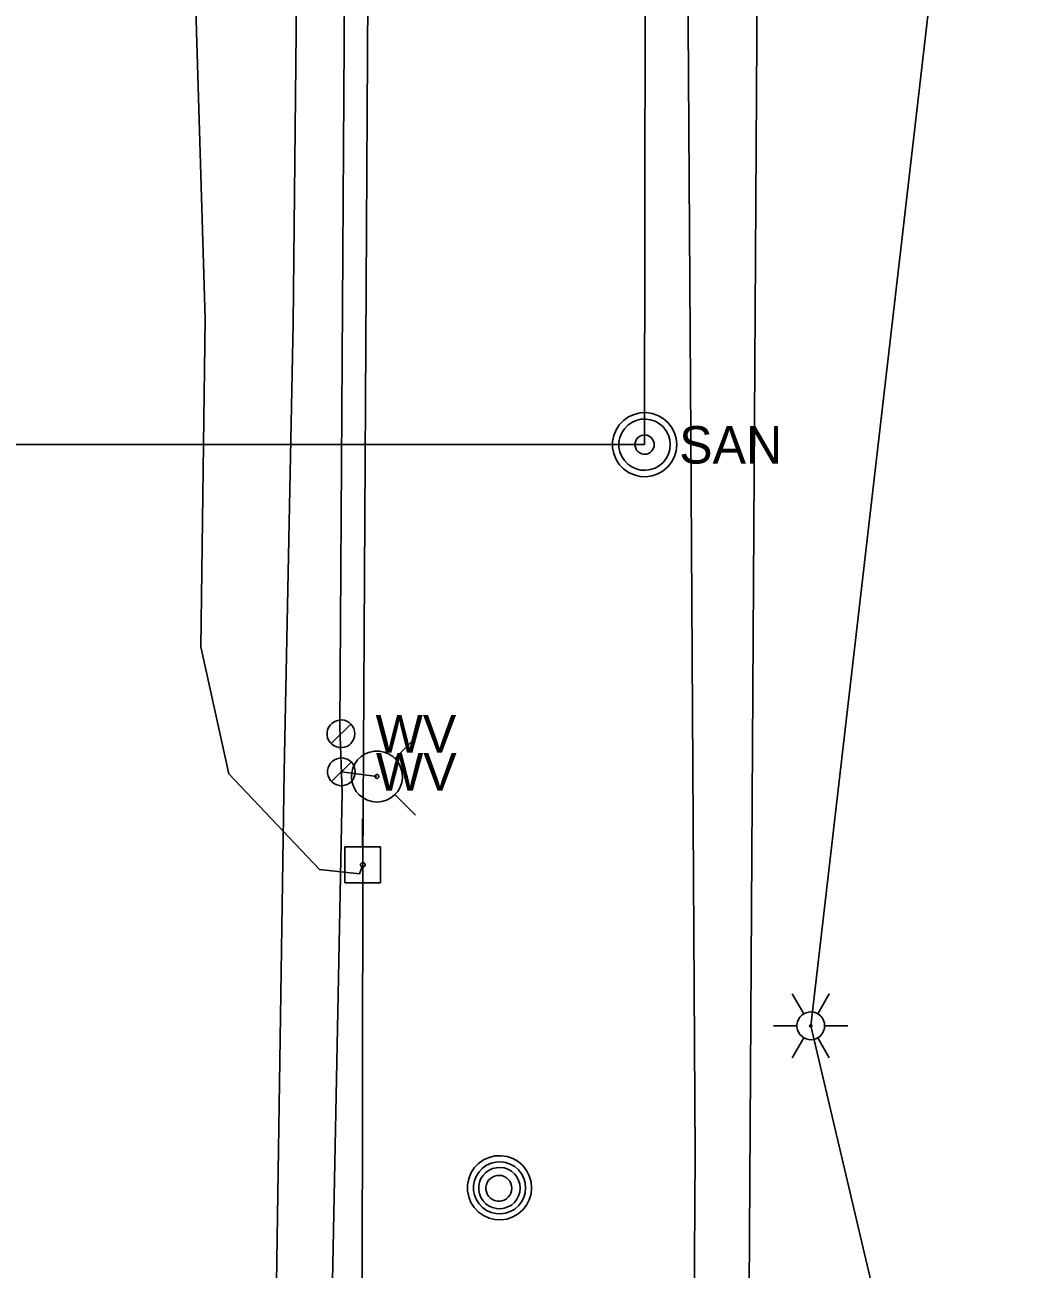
# Model space of a CAD drawing. Extents: x 596028 to 606371, y 330010 to 403088.
# Drawn here: x 601997.4 to 602101.3, y 365373.7 to 365501.6 of the extents above; entities that cross this region are included whole.
import ezdxf

# ---------------------------------------------------------------- set-up
doc = ezdxf.new("R2010")
doc.units = 0
for name, color, linetype in [('E_LTG', 7, 'Continuous'), ('E_LTG_CID', 7, 'Continuous'), ('E_UTL_E_UG', 7, 'Continuous'), ('E_UTL_EPowerPole', 7, 'Continuous'), ('E_UTL_G_UG', 7, 'Continuous'), ('E_UTL_MH', 7, 'Continuous'), ('E_UTL_Overhead', 7, 'Continuous'), ('E_UTL_SAN_MH', 7, 'Continuous'), ('E_UTL_SAN_UG', 7, 'Continuous'), ('E_UTL_T_UG', 7, 'Continuous'), ('E_UTL_W', 7, 'Continuous'), ('E_UTL_W_UG', 7, 'Continuous'), ('E_UTL_WHydrant', 7, 'Continuous')]:
    doc.layers.add(name, color=color, linetype=linetype)

msp = doc.modelspace()

# ---------------------------------------------------------------- linework, layer by layer
at = {"layer": 'E_LTG'}
for points in [[(602077.46, 365399.93), (602076.27, 365401.99)], [(602078.89, 365399.93), (602080.08, 365401.99)], [(602079.6, 365398.69), (602079.58, 365398.96), (602079.5, 365399.22), (602079.38, 365399.46), (602079.21, 365399.68), (602079, 365399.86), (602078.77, 365399.99), (602078.51, 365400.08), (602078.24, 365400.12), (602077.97, 365400.11), (602077.71, 365400.04), (602077.46, 365399.93), (602077.24, 365399.77), (602077.05, 365399.58), (602076.9, 365399.35), (602076.8, 365399.09), (602076.75, 365398.83), (602076.75, 365398.56), (602076.8, 365398.29), (602076.9, 365398.04), (602077.05, 365397.81), (602077.24, 365397.61), (602077.46, 365397.45), (602077.71, 365397.34), (602077.97, 365397.28), (602078.24, 365397.26), (602078.51, 365397.3), (602078.77, 365397.39), (602079, 365397.53), (602079.21, 365397.71), (602079.38, 365397.92), (602079.5, 365398.16), (602079.58, 365398.42), (602079.6, 365398.69)], [(602079.6, 365398.69), (602079.58, 365398.96), (602079.5, 365399.22), (602079.38, 365399.46), (602079.21, 365399.68), (602079, 365399.86), (602078.77, 365399.99), (602078.51, 365400.08), (602078.24, 365400.12), (602077.97, 365400.11), (602077.71, 365400.04), (602077.46, 365399.93), (602077.24, 365399.77), (602077.05, 365399.58), (602076.9, 365399.35), (602076.8, 365399.09), (602076.75, 365398.83), (602076.75, 365398.56), (602076.8, 365398.29), (602076.9, 365398.04), (602077.05, 365397.81), (602077.24, 365397.61), (602077.46, 365397.45), (602077.71, 365397.34), (602077.97, 365397.28), (602078.24, 365397.26), (602078.51, 365397.3), (602078.77, 365397.39), (602079, 365397.53), (602079.21, 365397.71), (602079.38, 365397.92), (602079.5, 365398.16), (602079.58, 365398.42), (602079.6, 365398.69)], [(602079.6, 365398.69), (602079.58, 365398.96), (602079.5, 365399.22), (602079.38, 365399.46), (602079.21, 365399.68), (602079, 365399.86), (602078.77, 365399.99), (602078.51, 365400.08), (602078.24, 365400.12), (602077.97, 365400.11), (602077.71, 365400.04), (602077.46, 365399.93), (602077.24, 365399.77), (602077.05, 365399.58), (602076.9, 365399.35), (602076.8, 365399.09), (602076.75, 365398.83), (602076.75, 365398.56), (602076.8, 365398.29), (602076.9, 365398.04), (602077.05, 365397.81), (602077.24, 365397.61), (602077.46, 365397.45), (602077.71, 365397.34), (602077.97, 365397.28), (602078.24, 365397.26), (602078.51, 365397.3), (602078.77, 365397.39), (602079, 365397.53), (602079.21, 365397.71), (602079.38, 365397.92), (602079.5, 365398.16), (602079.58, 365398.42), (602079.6, 365398.69)], [(602074.36, 365398.69), (602076.75, 365398.69)], [(602078.29, 365398.69), (602078.29, 365398.71), (602078.29, 365398.74), (602078.28, 365398.76), (602078.26, 365398.77), (602078.24, 365398.79), (602078.22, 365398.8), (602078.2, 365398.81), (602078.18, 365398.81), (602078.16, 365398.81), (602078.14, 365398.8), (602078.12, 365398.8), (602078.1, 365398.78), (602078.08, 365398.77), (602078.07, 365398.75), (602078.06, 365398.73), (602078.06, 365398.7), (602078.06, 365398.68), (602078.06, 365398.66), (602078.07, 365398.64), (602078.08, 365398.62), (602078.1, 365398.6), (602078.12, 365398.59), (602078.14, 365398.58), (602078.16, 365398.57), (602078.18, 365398.57), (602078.2, 365398.58), (602078.22, 365398.58), (602078.24, 365398.6), (602078.26, 365398.61), (602078.28, 365398.63), (602078.29, 365398.65), (602078.29, 365398.67), (602078.29, 365398.69)], [(602079.6, 365398.69), (602081.99, 365398.69)], [(602076.27, 365395.39), (602077.46, 365397.45)], [(602080.08, 365395.39), (602078.89, 365397.45)]]:
    msp.add_lwpolyline(points, dxfattribs=at)
at = {"layer": 'E_LTG_CID'}
msp.add_lwpolyline([(602077.67, 365041.36), (602080.64, 365050.18), (602084.27, 365078.21), (602086.6, 365119.12), (602092.51, 365157.1), (602092.61, 365161.02), (602093.7, 365166.45), (602097.82, 365228.48), (602099.72, 365306.86), (602099.57, 365307.85), (602078.17, 365398.69), (602101.34, 365598.66), (602081.78, 365780.51), (602081.66, 365785.81), (602086.65, 365937.44), (602085.01, 365946.58), (602078.55, 366013.48), (602078.78, 366049.8)], dxfattribs=at)
at = {"layer": 'E_UTL_E_UG'}
for points in [[(602021.41, 365028.73), (602020.83, 365074.13), (602021.95, 365124.92), (602021.93, 365126), (602022.82, 365183.21), (602022.62, 365238.98), (602022.59, 365248.33), (602024.28, 365305.75), (602023.11, 365363.12), (602024.04, 365424.8), (602024.95, 365470.87), (602025.57, 365530.92), (602025.04, 365537.62)], [(602032.13, 365415.23), (602031.77, 365414.31), (602027.68, 365414.77), (602018.35, 365424.58), (602015.49, 365437.66), (602015.93, 365471.35), (602014.13, 365530.48)]]:
    msp.add_lwpolyline(points, dxfattribs=at)
at = {"layer": 'E_UTL_EPowerPole'}
for points in [[(602032.1, 365417.08), (602032.1, 365419.98)], [(602033.94, 365417.08), (602030.26, 365417.08)], [(602030.26, 365417.08), (602030.26, 365413.38)], [(602033.94, 365413.38), (602033.94, 365417.08)], [(602032.37, 365415.23), (602032.37, 365415.28), (602032.35, 365415.32), (602032.33, 365415.36), (602032.3, 365415.4), (602032.27, 365415.43), (602032.23, 365415.45), (602032.19, 365415.46), (602032.14, 365415.47), (602032.1, 365415.47), (602032.05, 365415.46), (602032.01, 365415.44), (602031.98, 365415.41), (602031.94, 365415.38), (602031.92, 365415.34), (602031.9, 365415.3), (602031.89, 365415.26), (602031.89, 365415.21), (602031.9, 365415.17), (602031.92, 365415.12), (602031.94, 365415.09), (602031.98, 365415.05), (602032.01, 365415.03), (602032.05, 365415.01), (602032.1, 365415), (602032.14, 365414.99), (602032.19, 365415), (602032.23, 365415.02), (602032.27, 365415.04), (602032.3, 365415.07), (602032.33, 365415.1), (602032.35, 365415.14), (602032.37, 365415.19), (602032.37, 365415.23)], [(602030.26, 365413.38), (602033.94, 365413.38)]]:
    msp.add_lwpolyline(points, dxfattribs=at)
at = {"layer": 'E_UTL_G_UG'}
msp.add_lwpolyline([(602069.99, 365021.27), (602071.23, 365281.6), (602071.28, 365282.17), (602072.68, 365505.74), (602072.56, 365506.48)], dxfattribs=at)
at = {"layer": 'E_UTL_MH'}
for points in [[(602049.47, 365382.04), (602049.42, 365382.66), (602049.24, 365383.27), (602048.95, 365383.82), (602048.56, 365384.32), (602048.09, 365384.73), (602047.55, 365385.04), (602046.95, 365385.25), (602046.33, 365385.34), (602045.71, 365385.31), (602045.1, 365385.16), (602044.52, 365384.9), (602044.01, 365384.53), (602043.58, 365384.08), (602043.24, 365383.55), (602043.01, 365382.97), (602042.89, 365382.35), (602042.89, 365381.73), (602043.01, 365381.11), (602043.24, 365380.53), (602043.58, 365380), (602044.01, 365379.55), (602044.52, 365379.18), (602045.1, 365378.92), (602045.71, 365378.77), (602046.33, 365378.74), (602046.95, 365378.83), (602047.55, 365379.04), (602048.09, 365379.35), (602048.56, 365379.76), (602048.95, 365380.26), (602049.24, 365380.81), (602049.42, 365381.42), (602049.47, 365382.04)], [(602048.86, 365382.04), (602048.81, 365382.54), (602048.67, 365383.03), (602048.43, 365383.48), (602048.12, 365383.88), (602047.74, 365384.22), (602047.29, 365384.47), (602046.81, 365384.64), (602046.31, 365384.71), (602045.8, 365384.69), (602045.31, 365384.57), (602044.84, 365384.35), (602044.43, 365384.06), (602044.08, 365383.69), (602043.8, 365383.26), (602043.61, 365382.79), (602043.52, 365382.29), (602043.52, 365381.78), (602043.61, 365381.28), (602043.8, 365380.81), (602044.08, 365380.38), (602044.43, 365380.01), (602044.84, 365379.72), (602045.31, 365379.51), (602045.8, 365379.39), (602046.31, 365379.36), (602046.81, 365379.43), (602047.29, 365379.6), (602047.74, 365379.86), (602048.12, 365380.19), (602048.43, 365380.59), (602048.67, 365381.04), (602048.81, 365381.53), (602048.86, 365382.04)], [(602048.3, 365382.01), (602048.26, 365382.41), (602048.14, 365382.8), (602047.96, 365383.16), (602047.71, 365383.48), (602047.4, 365383.74), (602047.05, 365383.94), (602046.67, 365384.08), (602046.27, 365384.13), (602045.86, 365384.11), (602045.47, 365384.02), (602045.1, 365383.85), (602044.77, 365383.62), (602044.49, 365383.32), (602044.27, 365382.98), (602044.12, 365382.61), (602044.05, 365382.21), (602044.05, 365381.81), (602044.12, 365381.41), (602044.27, 365381.03), (602044.49, 365380.69), (602044.77, 365380.4), (602045.1, 365380.16), (602045.47, 365380), (602045.86, 365379.9), (602046.27, 365379.88), (602046.67, 365379.94), (602047.05, 365380.07), (602047.4, 365380.27), (602047.71, 365380.54), (602047.96, 365380.86), (602048.14, 365381.22), (602048.26, 365381.6), (602048.3, 365382.01)], [(602047.44, 365381.99), (602047.42, 365382.24), (602047.35, 365382.49), (602047.23, 365382.71), (602047.07, 365382.91), (602046.88, 365383.08), (602046.66, 365383.2), (602046.42, 365383.29), (602046.17, 365383.32), (602045.92, 365383.31), (602045.67, 365383.25), (602045.44, 365383.15), (602045.24, 365383), (602045.06, 365382.82), (602044.92, 365382.6), (602044.83, 365382.37), (602044.78, 365382.12), (602044.78, 365381.87), (602044.83, 365381.62), (602044.92, 365381.38), (602045.06, 365381.17), (602045.24, 365380.99), (602045.44, 365380.84), (602045.67, 365380.73), (602045.92, 365380.67), (602046.17, 365380.66), (602046.42, 365380.7), (602046.66, 365380.78), (602046.88, 365380.91), (602047.07, 365381.07), (602047.23, 365381.27), (602047.35, 365381.5), (602047.42, 365381.74), (602047.44, 365381.99)]]:
    msp.add_lwpolyline(points, dxfattribs=at)
at = {"layer": 'E_UTL_Overhead'}
msp.add_lwpolyline([(602030.41, 365117.16), (602031.91, 365287.51), (602032.13, 365415.23), (602033.07, 365577.35), (602034.21, 365759.49), (602035.29, 365915.56), (602036.2, 366067.33), (602038.64, 366261.44), (602038.14, 366378.17), (602037.53, 366468.16), (602038.3, 366629.6), (602038.45, 366764.67), (602038.7, 366805.21), (602049.62, 366998.37), (602049.62, 367041.99)], dxfattribs=at)
at = {"layer": 'E_UTL_SAN_MH'}
for points in [[(602064.39, 365458.43), (602064.33, 365459.05), (602064.15, 365459.65), (602063.86, 365460.21), (602063.48, 365460.7), (602063, 365461.11), (602062.46, 365461.43), (602061.87, 365461.63), (602061.25, 365461.72), (602060.62, 365461.69), (602060.01, 365461.54), (602059.44, 365461.28), (602058.93, 365460.92), (602058.49, 365460.47), (602058.16, 365459.94), (602057.92, 365459.36), (602057.8, 365458.74), (602057.8, 365458.11), (602057.92, 365457.5), (602058.16, 365456.91), (602058.49, 365456.39), (602058.93, 365455.93), (602059.44, 365455.57), (602060.01, 365455.31), (602060.62, 365455.16), (602061.25, 365455.13), (602061.87, 365455.22), (602062.46, 365455.42), (602063, 365455.74), (602063.48, 365456.15), (602063.86, 365456.64), (602064.15, 365457.2), (602064.33, 365457.8), (602064.39, 365458.43)], [(602063.73, 365458.43), (602063.68, 365458.93), (602063.54, 365459.41), (602063.31, 365459.85), (602063, 365460.25), (602062.62, 365460.58), (602062.19, 365460.83), (602061.71, 365460.99), (602061.21, 365461.06), (602060.71, 365461.04), (602060.23, 365460.92), (602059.77, 365460.71), (602059.36, 365460.42), (602059.01, 365460.06), (602058.74, 365459.64), (602058.56, 365459.17), (602058.46, 365458.68), (602058.46, 365458.18), (602058.56, 365457.68), (602058.74, 365457.22), (602059.01, 365456.79), (602059.36, 365456.43), (602059.77, 365456.14), (602060.23, 365455.93), (602060.71, 365455.81), (602061.21, 365455.79), (602061.71, 365455.86), (602062.19, 365456.02), (602062.62, 365456.28), (602063, 365456.6), (602063.31, 365457), (602063.54, 365457.45), (602063.68, 365457.93), (602063.73, 365458.43)], [(602062.08, 365458.43), (602062.06, 365458.61), (602062.01, 365458.79), (602061.92, 365458.96), (602061.81, 365459.11), (602061.66, 365459.23), (602061.5, 365459.33), (602061.32, 365459.39), (602061.14, 365459.42), (602060.95, 365459.41), (602060.76, 365459.36), (602060.59, 365459.28), (602060.44, 365459.17), (602060.31, 365459.04), (602060.21, 365458.88), (602060.14, 365458.71), (602060.1, 365458.52), (602060.1, 365458.33), (602060.14, 365458.15), (602060.21, 365457.97), (602060.31, 365457.81), (602060.44, 365457.68), (602060.59, 365457.57), (602060.76, 365457.49), (602060.95, 365457.45), (602061.14, 365457.44), (602061.32, 365457.46), (602061.5, 365457.53), (602061.66, 365457.62), (602061.81, 365457.74), (602061.92, 365457.89), (602062.01, 365458.06), (602062.06, 365458.24), (602062.08, 365458.43)]]:
    msp.add_lwpolyline(points, dxfattribs=at)
at = {"layer": 'E_UTL_SAN_UG'}
for p, q in [((602061.09, 365458.43), (602061.55, 365787.84)), ((601855.49, 365458.43), (602061.09, 365458.43))]:
    msp.add_line(p, q, dxfattribs=at)
at = {"layer": 'E_UTL_T_UG'}
msp.add_lwpolyline([(602063.21, 364911.29), (602066.3, 365385.49), (602065.85, 365459.4), (602065.4, 365527.99), (602064.68, 365606.95)], dxfattribs=at)
at = {"layer": 'E_UTL_W'}
for points in [[(602031.3, 365428.71), (602031.28, 365428.98), (602031.2, 365429.24), (602031.08, 365429.48), (602030.91, 365429.69), (602030.71, 365429.87), (602030.47, 365430), (602030.22, 365430.09), (602029.95, 365430.13), (602029.68, 365430.12), (602029.41, 365430.05), (602029.17, 365429.94), (602028.95, 365429.78), (602028.76, 365429.59), (602028.61, 365429.36), (602028.51, 365429.11), (602028.46, 365428.84), (602028.46, 365428.57), (602028.51, 365428.3), (602028.61, 365428.05), (602028.76, 365427.82), (602028.95, 365427.63), (602029.17, 365427.47), (602029.41, 365427.36), (602029.68, 365427.29), (602029.95, 365427.28), (602030.22, 365427.32), (602030.47, 365427.41), (602030.71, 365427.54), (602030.91, 365427.72), (602031.08, 365427.94), (602031.2, 365428.18), (602031.28, 365428.44), (602031.3, 365428.71)], [(602028.87, 365427.7), (602030.89, 365429.71)], [(602031.35, 365424.8), (602031.32, 365425.07), (602031.24, 365425.33), (602031.12, 365425.57), (602030.95, 365425.78), (602030.75, 365425.96), (602030.51, 365426.09), (602030.26, 365426.18), (602029.99, 365426.22), (602029.72, 365426.21), (602029.45, 365426.14), (602029.21, 365426.03), (602028.99, 365425.87), (602028.8, 365425.68), (602028.65, 365425.45), (602028.55, 365425.2), (602028.5, 365424.93), (602028.5, 365424.66), (602028.55, 365424.39), (602028.65, 365424.14), (602028.8, 365423.91), (602028.99, 365423.72), (602029.21, 365423.56), (602029.45, 365423.45), (602029.72, 365423.38), (602029.99, 365423.37), (602030.26, 365423.41), (602030.51, 365423.5), (602030.75, 365423.63), (602030.95, 365423.81), (602031.12, 365424.02), (602031.24, 365424.27), (602031.32, 365424.53), (602031.35, 365424.8)], [(602028.91, 365423.79), (602030.93, 365425.8)]]:
    msp.add_lwpolyline(points, dxfattribs=at)
at = {"layer": 'E_UTL_W_UG'}
for points in [[(602031.82, 365052.3), (602027.97, 365052.84), (602028.36, 365065.68), (602028.59, 365071.64), (602027.87, 365204.62), (602028.59, 365309.99), (602028.87, 365365.51), (602030, 365422.71), (602029.75, 365429.35), (602030.35, 365521.4), (602030.17, 365533.2), (602029.46, 365544.32), (602030.66, 365617.91), (602029.36, 365690.21), (602030.39, 365767.49), (602030.37, 365844.61), (602031.13, 365873.17), (602030.43, 365917.68), (602029.68, 365958.65), (602031.79, 365958.75), (602031.43, 365970.42), (602038.17, 365999.86), (602046.53, 366031.44), (602046.75, 366041.93)], [(602033.57, 365424.31), (602029.92, 365424.8)]]:
    msp.add_lwpolyline(points, dxfattribs=at)
at = {"layer": 'E_UTL_WHydrant'}
for points in [[(602035.41, 365426.15), (602037.55, 365428.29)], [(602033.57, 365421.69), (602034.07, 365421.74), (602034.55, 365421.88), (602034.99, 365422.11), (602035.38, 365422.42), (602035.71, 365422.79), (602035.96, 365423.22), (602036.12, 365423.7), (602036.19, 365424.19), (602036.17, 365424.69), (602036.05, 365425.17), (602035.85, 365425.63), (602035.56, 365426.03), (602035.2, 365426.38), (602034.78, 365426.65), (602034.31, 365426.83), (602033.82, 365426.93), (602033.32, 365426.93), (602032.84, 365426.83), (602032.37, 365426.65), (602031.95, 365426.38), (602031.59, 365426.03), (602031.3, 365425.63), (602031.1, 365425.17), (602030.98, 365424.69), (602030.95, 365424.19), (602031.03, 365423.7), (602031.19, 365423.22), (602031.44, 365422.79), (602031.76, 365422.42), (602032.16, 365422.11), (602032.6, 365421.88), (602033.08, 365421.74), (602033.57, 365421.69)], [(602033.57, 365424.11), (602033.61, 365424.12), (602033.65, 365424.13), (602033.68, 365424.15), (602033.71, 365424.17), (602033.74, 365424.2), (602033.76, 365424.23), (602033.77, 365424.27), (602033.77, 365424.3), (602033.77, 365424.34), (602033.76, 365424.38), (602033.75, 365424.41), (602033.73, 365424.45), (602033.7, 365424.47), (602033.67, 365424.49), (602033.63, 365424.51), (602033.59, 365424.51), (602033.56, 365424.51), (602033.52, 365424.51), (602033.48, 365424.49), (602033.45, 365424.47), (602033.42, 365424.45), (602033.4, 365424.41), (602033.38, 365424.38), (602033.38, 365424.34), (602033.37, 365424.3), (602033.38, 365424.27), (602033.39, 365424.23), (602033.41, 365424.2), (602033.44, 365424.17), (602033.47, 365424.15), (602033.5, 365424.13), (602033.54, 365424.12), (602033.57, 365424.11)], [(602035.41, 365422.48), (602037.55, 365420.34)]]:
    msp.add_lwpolyline(points, dxfattribs=at)

# ---------------------------------------------------------------- texts
at = {"layer": 'E_UTL_SAN_MH'}
msp.add_text('SAN', height=3.849, dxfattribs=at).set_placement((602064.65, 365456.48))
at = {"layer": 'E_UTL_W'}
for p in [(602033.44, 365426.78), (602033.48, 365422.87)]:
    msp.add_text('WV', height=3.85, dxfattribs=at).set_placement(p)

doc.saveas('drawing.dxf')
